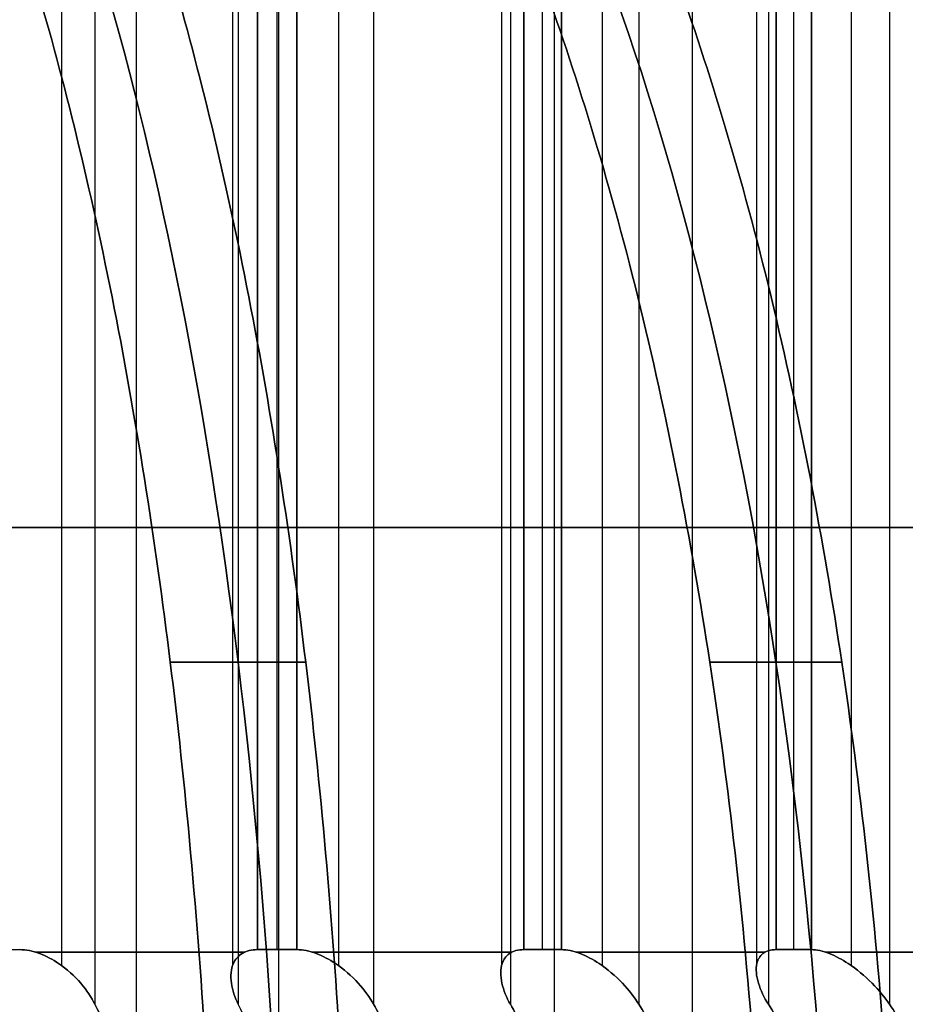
# Model space of a CAD drawing. Header units: millimetres. Extents: x -65 to 65, y -196 to 80.
# Tile 643 of 656: x 14.4 to 20.69, y 55.85 to 62.84. Entities that reach past the tile are written whole.
import ezdxf

# ---------------------------------------------------------------- set-up
doc = ezdxf.new("R2010")
doc.units = ezdxf.units.MM
doc.header["$MEASUREMENT"] = 0
doc.layers.add('IGES level 0', color=7, linetype='Continuous', true_color=0xa0a0a0)

msp = doc.modelspace()

# ---------------------------------------------------------------- linework, layer by layer
at = {"layer": 'IGES level 0'}
for p, q in [((14.9324, 79.1546, -27.0391), (14.9324, 55.8454, -27.0391)), ((14.9324, 79.1546, -27.0391), (14.9324, 55.8454, -27.0391)), ((14.9324, 79.1546, 27.0391), (14.9324, 55.8454, 27.0391)), ((14.9324, 79.1546, 27.0391), (14.9324, 55.8454, 27.0391)), ((15.9503, 79.1546, -26.4514), (15.9503, 55.8454, -26.4514)), ((15.9503, 79.1546, -26.4514), (15.9503, 55.8454, -26.4514)), ((15.9503, 79.1546, 26.4514), (15.9503, 55.8454, 26.4514)), ((15.9503, 79.1546, 26.4514), (15.9503, 55.8454, 26.4514)), ((16.9113, 79.1546, -25.8476), (16.9113, 55.8454, -25.8476)), ((16.9113, 79.1546, -25.8476), (16.9113, 55.8454, -25.8476)), ((16.9113, 79.1546, 25.8476), (16.9113, 55.8454, 25.8476)), ((16.9113, 79.1546, 25.8476), (16.9113, 55.8454, 25.8476)), ((17.8824, 79.1546, -25.1855), (17.8824, 55.8454, -25.1855)), ((17.8824, 79.1546, -25.1855), (17.8824, 55.8454, -25.1855)), ((17.8824, 79.1546, 25.1855), (17.8824, 55.8454, 25.1855)), ((17.8824, 79.1546, 25.1855), (17.8824, 55.8454, 25.1855)), ((18.7956, 79.1546, -24.5115), (18.7956, 55.8454, -24.5115)), ((18.7956, 79.1546, -24.5115), (18.7956, 55.8454, -24.5115)), ((18.7956, 79.1546, 24.5115), (18.7956, 55.8454, 24.5115)), ((18.7956, 79.1546, 24.5115), (18.7956, 55.8454, 24.5115)), ((19.7145, 79.1546, -23.7787), (19.7145, 55.8454, -23.7787)), ((19.7145, 79.1546, -23.7787), (19.7145, 55.8454, -23.7787)), ((19.7145, 79.1546, 23.7787), (19.7145, 55.8454, 23.7787)), ((19.7145, 79.1546, 23.7787), (19.7145, 55.8454, 23.7787)), ((20.5748, 79.1546, -23.0384), (20.5748, 55.8454, -23.0384)), ((20.5748, 79.1546, -23.0384), (20.5748, 55.8454, -23.0384)), ((20.5748, 79.1546, 23.0384), (20.5748, 55.8454, 23.0384)), ((20.5748, 79.1546, 23.0384), (20.5748, 55.8454, 23.0384)), ((14.6957, 78.8805, -26.8555), (14.6957, 56.1195, -26.8555)), ((14.6957, 78.8805, 26.8555), (14.6957, 56.1195, 26.8555)), ((15.9097, 78.8805, -26.1546), (15.9097, 56.1195, -26.1546)), ((15.9097, 78.8805, 26.1546), (15.9097, 56.1195, 26.1546)), ((16.6616, 78.8805, -25.6822), (16.6616, 56.1195, -25.6822)), ((16.6616, 78.8805, 25.6822), (16.6616, 56.1195, 25.6822)), ((17.8197, 78.8805, -24.8926), (17.8197, 56.1195, -24.8926)), ((17.8197, 78.8805, 24.8926), (17.8197, 56.1195, 24.8926)), ((18.5342, 78.8805, -24.3652), (18.5342, 56.1195, -24.3652)), ((18.5342, 78.8805, 24.3652), (18.5342, 56.1195, 24.3652)), ((19.6301, 78.8805, -23.4913), (19.6301, 56.1195, -23.4913)), ((19.6301, 78.8805, 23.4913), (19.6301, 56.1195, 23.4913)), ((20.3032, 78.8805, -22.912), (20.3032, 56.1195, -22.912)), ((20.3032, 78.8805, 22.912), (20.3032, 56.1195, 22.912)), ((16.0865, 78.7663, -25.9128), (16.0865, 56.2337, -25.9128)), ((16.0865, 56.2337, -25.9128), (16.0865, 78.7663, -25.9128)), ((16.0865, 78.7663, 25.9128), (16.0865, 56.2337, 25.9128)), ((16.0865, 78.7663, 25.9128), (16.0865, 56.2337, 25.9128)), ((16.227, 56.2337, -25.8251), (16.227, 78.7663, -25.8251)), ((16.227, 56.2337, 25.8251), (16.227, 78.7663, 25.8251)), ((16.367, 78.7663, -25.7366), (16.367, 56.2337, -25.7366)), ((16.367, 78.7663, -25.7366), (16.367, 56.2337, -25.7366)), ((16.367, 78.7663, 25.7366), (16.367, 56.2337, 25.7366)), ((16.367, 56.2337, 25.7366), (16.367, 78.7663, 25.7366)), ((17.978, 78.7663, -24.6382), (17.978, 56.2337, -24.6382)), ((17.978, 56.2337, -24.6382), (17.978, 78.7663, -24.6382)), ((17.978, 78.7663, 24.6382), (17.978, 56.2337, 24.6382)), ((17.978, 78.7663, 24.6382), (17.978, 56.2337, 24.6382)), ((18.1115, 56.2337, -24.5402), (18.1115, 78.7663, -24.5402)), ((18.1115, 56.2337, 24.5402), (18.1115, 78.7663, 24.5402)), ((18.2445, 78.7663, -24.4415), (18.2445, 56.2337, -24.4415)), ((18.2445, 78.7663, -24.4415), (18.2445, 56.2337, -24.4415)), ((18.2445, 78.7663, 24.4415), (18.2445, 56.2337, 24.4415)), ((18.2445, 56.2337, 24.4415), (18.2445, 78.7663, 24.4415)), ((19.7689, 78.7663, -23.2258), (19.7689, 56.2337, -23.2258)), ((19.7689, 56.2337, -23.2258), (19.7689, 78.7663, -23.2258)), ((19.7689, 78.7663, 23.2258), (19.7689, 56.2337, 23.2258)), ((19.7689, 78.7663, 23.2258), (19.7689, 56.2337, 23.2258)), ((19.8948, 56.2337, -23.1181), (19.8948, 78.7663, -23.1181)), ((19.8948, 56.2337, 23.1181), (19.8948, 78.7663, 23.1181)), ((20.02, 78.7663, -23.0098), (20.02, 56.2337, -23.0098)), ((20.02, 78.7663, -23.0098), (20.02, 56.2337, -23.0098)), ((20.02, 78.7663, 23.0098), (20.02, 56.2337, 23.0098)), ((20.02, 56.2337, 23.0098), (20.02, 78.7663, 23.0098)), ((15.2277, -70.9313, -40.2868), (15.2277, 70.9313, -40.2868)), ((15.2277, -70.9313, 40.2868), (15.2277, 70.9313, 40.2868)), ((16.2393, -70.9313, -39.8898), (16.2393, 70.9313, -39.8898)), ((16.2393, -70.9313, 39.8898), (16.2393, 70.9313, 39.8898)), ((18.1957, -70.9313, -39.0362), (18.1957, 70.9313, -39.0362)), ((18.1957, -70.9313, 39.0362), (18.1957, 70.9313, 39.0362)), ((19.1749, -70.9313, -38.5647), (19.1749, 70.9313, -38.5647)), ((19.1749, -70.9313, 38.5647), (19.1749, 70.9313, 38.5647))]:
    msp.add_line(p, q, dxfattribs=at)
at = {"layer": 'IGES level 0', "extrusion": (-2.58379e-16, 1, 0)}
msp.add_circle((0, 0, 59.2337), 27.5, dxfattribs=at)
at = {"layer": 'IGES level 0', "extrusion": (0.955573, 5.0661e-13, 0.294755)}
msp.add_arc((52.5368, -40.25), 15, 270, 315, dxfattribs=at)
at = {"layer": 'IGES level 0', "extrusion": (0.955573, -3.28878e-12, -0.294755)}
msp.add_arc((52.5368, 40.25), 15, 45, 90, dxfattribs=at)
at = {"layer": 'IGES level 0', "extrusion": (0.930874, 7.41535e-12, 0.365341)}
msp.add_arc((52.5368, -40.25), 15, 270, 315, dxfattribs=at)
at = {"layer": 'IGES level 0', "extrusion": (0.930874, 2.16886e-12, -0.365341)}
msp.add_arc((52.5368, 40.25), 15, 45, 90, dxfattribs=at)
at = {"layer": 'IGES level 0', "extrusion": (2.58379e-16, 1, -4.74635e-32)}
msp.add_arc((0, 0, 59.2337), 27.5, 90, 270, dxfattribs=at)
at = {"layer": 'IGES level 0', "extrusion": (1.82971e-10, 1, -5.94903e-10)}
msp.add_arc((0, 0, 58.277), 54.1082, 252.32425, 253.39004, dxfattribs=at)
at = {"layer": 'IGES level 0', "extrusion": (1.19562e-09, 1, 3.86492e-09)}
msp.add_arc((0, 0, 58.277), 54.1082, 106.60996, 107.67575, dxfattribs=at)
at = {"layer": 'IGES level 0', "extrusion": (3.31298e-09, 1, -8.46166e-09)}
msp.add_arc((0, 0, 58.277), 54.1082, 248.03853, 249.10433, dxfattribs=at)
at = {"layer": 'IGES level 0', "extrusion": (-9.77067e-10, 1, -2.48346e-09)}
msp.add_arc((0, 0, 58.277), 54.1082, 110.89567, 111.96147, dxfattribs=at)
at = {"layer": 'IGES level 0', "extrusion": (0, 1, 0)}
for start, end in [(117.54598, 118.16831), (237.54598, 238.16831), (237.54598, 238.16831), (121.83169, 122.45402), (233.26026, 233.8826), (228.97455, 229.59688), (130.40312, 131.02545), (130.40312, 131.02545)]:
    msp.add_arc((0, 0, 56.2337), 30.5, start, end, dxfattribs=at)
at = {"layer": 'IGES level 0', "extrusion": (-2.86445e-13, 1, 5.12691e-13)}
msp.add_arc((0, 0, 56.2159), 30.5178, 238.388, 241.612, dxfattribs=at)
at = {"layer": 'IGES level 0', "extrusion": (-1.43223e-13, 1, -2.56346e-13)}
msp.add_arc((0, 0, 56.2159), 30.5178, 118.388, 121.612, dxfattribs=at)
at = {"layer": 'IGES level 0', "extrusion": (-8.4046e-12, 1, -1.33758e-11)}
msp.add_arc((0, 0, 56.2337), 30.5, 121.83169, 122.45402, dxfattribs=at)
at = {"layer": 'IGES level 0', "extrusion": (6.6282e-13, 1, -9.72178e-13)}
msp.add_arc((0, 0, 56.2159), 30.5178, 234.10228, 237.32629, dxfattribs=at)
at = {"layer": 'IGES level 0', "extrusion": (-5.00753e-13, 1, -7.27123e-13)}
msp.add_arc((0, 0, 56.2159), 30.5178, 122.67371, 125.89772, dxfattribs=at)
at = {"layer": 'IGES level 0', "extrusion": (-9.38068e-12, 1, -1.27104e-11)}
msp.add_arc((0, 0, 56.2337), 30.5, 126.1174, 126.73974, dxfattribs=at)
msp.add_arc((0, 0, 56.2337), 30.5, 126.1174, 126.73974, dxfattribs=at)
at = {"layer": 'IGES level 0', "extrusion": (1.87614e-11, 1, -2.54207e-11)}
msp.add_arc((0, 0, 56.2337), 30.5, 233.26026, 233.8826, dxfattribs=at)
at = {"layer": 'IGES level 0', "extrusion": (-7.33616e-13, 1, 9.19926e-13)}
msp.add_arc((0, 0, 56.2159), 30.5178, 229.81657, 233.04057, dxfattribs=at)
at = {"layer": 'IGES level 0', "extrusion": (-3.66808e-13, 1, -4.59963e-13)}
msp.add_arc((0, 0, 56.2159), 30.5178, 126.95943, 130.18343, dxfattribs=at)
at = {"layer": 'IGES level 0', "extrusion": (-1.03043e-11, 1, 1.19738e-11)}
msp.add_arc((0, 0, 56.2337), 30.5, 228.97455, 229.59688, dxfattribs=at)
at = {"layer": 'IGES level 0', "extrusion": (-4.00155e-13, 1, 4.31265e-13)}
msp.add_arc((0, 0, 56.2159), 30.5178, 225.53085, 228.75486, dxfattribs=at)
at = {"layer": 'IGES level 0', "extrusion": (-1.96991e-13, 1, -2.1839e-13)}
msp.add_arc((0, 0, 56.2159), 30.5178, 131.24514, 134.46915, dxfattribs=at)
at = {"layer": 'IGES level 0'}
for points, knots in [([(15.8076, 52.5368, -52.9404), (15.8076, 53.4624, -52.9404), (15.7804, 54.4732, -52.8532), (15.663, 56.4529, -52.4773), (15.5728, 57.4217, -52.1886), (15.3615, 59.132, -51.5124), (15.2209, 60.031, -51.0626), (14.8865, 61.7093, -49.9921), (14.6926, 62.4887, -49.3715), (14.4973, 63.1434, -48.7465)], [-8.886527, -8.886527, -8.886527, -8.886527, -8.608847, -8.608847, -8.331167, -8.331167, -8.053476, -8.053476, -7.775785, -7.775785, -7.775785, -7.775785]), ([(14.4973, 63.1434, 48.7465), (14.6926, 62.4887, 49.3715), (14.8865, 61.7093, 49.9921), (15.2209, 60.031, 51.0626), (15.3615, 59.132, 51.5124), (15.5728, 57.4217, 52.1886), (15.663, 56.4529, 52.4773), (15.7804, 54.4732, 52.8532), (15.8076, 53.4624, 52.9404), (15.8076, 52.5368, 52.9404)], [-1.110742, -1.110742, -1.110742, -1.110742, -0.833051, -0.833051, -0.55536, -0.55536, -0.27768, -0.27768, 0, 0, 0, 0]), ([(15.8076, 52.5368, -52.9404), (15.8076, 53.4624, -52.9404), (15.7804, 54.4732, -52.8532), (15.663, 56.4529, -52.4773), (15.5728, 57.4217, -52.1886), (15.3615, 59.132, -51.5124), (15.2209, 60.031, -51.0626), (14.8865, 61.7093, -49.9921), (14.6926, 62.4887, -49.3715), (14.4973, 63.1434, -48.7465)], [-8.886527, -8.886527, -8.886527, -8.886527, -8.608847, -8.608847, -8.331167, -8.331167, -8.053476, -8.053476, -7.775785, -7.775785, -7.775785, -7.775785]), ([(14.4973, 63.1434, 48.7465), (14.6926, 62.4887, 49.3715), (14.8865, 61.7093, 49.9921), (15.2209, 60.031, 51.0626), (15.3615, 59.132, 51.5124), (15.5728, 57.4217, 52.1886), (15.663, 56.4529, 52.4773), (15.7804, 54.4732, 52.8532), (15.8076, 53.4624, 52.9404), (15.8076, 52.5368, 52.9404)], [-1.110742, -1.110742, -1.110742, -1.110742, -0.833051, -0.833051, -0.55536, -0.55536, -0.27768, -0.27768, 0, 0, 0, 0]), ([(15.4817, 63.1434, -48.4429), (15.6724, 62.4887, -49.0692), (15.8618, 61.7093, -49.6913), (16.1884, 60.031, -50.7642), (16.3257, 59.132, -51.215), (16.5321, 57.4217, -51.8927), (16.6202, 56.4529, -52.182), (16.7349, 54.4732, -52.5588), (16.7615, 53.4624, -52.6461), (16.7615, 52.5368, -52.6461)], [-1.110742, -1.110742, -1.110742, -1.110742, -0.833051, -0.833051, -0.55536, -0.55536, -0.27768, -0.27768, 0, 0, 0, 0]), ([(16.7615, 52.5368, 52.6461), (16.7615, 53.4624, 52.6461), (16.7349, 54.4732, 52.5588), (16.6202, 56.4529, 52.182), (16.5321, 57.4217, 51.8927), (16.3257, 59.132, 51.215), (16.1884, 60.031, 50.7642), (15.8618, 61.7093, 49.6913), (15.6724, 62.4887, 49.0692), (15.4817, 63.1434, 48.4429)], [-8.886527, -8.886527, -8.886527, -8.886527, -8.608847, -8.608847, -8.331167, -8.331167, -8.053476, -8.053476, -7.775785, -7.775785, -7.775785, -7.775785]), ([(15.4817, 63.1434, -48.4429), (15.6724, 62.4887, -49.0692), (15.8618, 61.7093, -49.6913), (16.1884, 60.031, -50.7642), (16.3257, 59.132, -51.215), (16.5321, 57.4217, -51.8927), (16.6202, 56.4529, -52.182), (16.7349, 54.4732, -52.5588), (16.7615, 53.4624, -52.6461), (16.7615, 52.5368, -52.6461)], [-1.110742, -1.110742, -1.110742, -1.110742, -0.833051, -0.833051, -0.55536, -0.55536, -0.27768, -0.27768, 0, 0, 0, 0]), ([(16.7615, 52.5368, 52.6461), (16.7615, 53.4624, 52.6461), (16.7349, 54.4732, 52.5588), (16.6202, 56.4529, 52.182), (16.5321, 57.4217, 51.8927), (16.3257, 59.132, 51.215), (16.1884, 60.031, 50.7642), (15.8618, 61.7093, 49.6913), (15.6724, 62.4887, 49.0692), (15.4817, 63.1434, 48.4429)], [-8.886527, -8.886527, -8.886527, -8.886527, -8.608847, -8.608847, -8.331167, -8.331167, -8.053476, -8.053476, -7.775785, -7.775785, -7.775785, -7.775785]), ([(19.7197, 52.5368, -51.611), (19.7197, 53.4624, -51.611), (19.686, 54.4732, -51.5261), (19.5408, 56.4529, -51.1601), (19.4293, 57.4217, -50.8789), (19.168, 59.132, -50.2204), (18.9943, 60.031, -49.7823), (18.5808, 61.7093, -48.7399), (18.341, 62.4887, -48.1354), (18.0996, 63.1434, -47.5268)], [-8.886527, -8.886527, -8.886527, -8.886527, -8.608847, -8.608847, -8.331167, -8.331167, -8.053476, -8.053476, -7.775785, -7.775785, -7.775785, -7.775785]), ([(18.0996, 63.1434, 47.5268), (18.341, 62.4887, 48.1354), (18.5808, 61.7093, 48.7399), (18.9943, 60.031, 49.7823), (19.168, 59.132, 50.2204), (19.4293, 57.4217, 50.8789), (19.5408, 56.4529, 51.1601), (19.686, 54.4732, 51.5261), (19.7197, 53.4624, 51.611), (19.7197, 52.5368, 51.611)], [-1.110742, -1.110742, -1.110742, -1.110742, -0.833051, -0.833051, -0.55536, -0.55536, -0.27768, -0.27768, 0, 0, 0, 0]), ([(19.7197, 52.5368, -51.611), (19.7197, 53.4624, -51.611), (19.686, 54.4732, -51.5261), (19.5408, 56.4529, -51.1601), (19.4293, 57.4217, -50.8789), (19.168, 59.132, -50.2204), (18.9943, 60.031, -49.7823), (18.5808, 61.7093, -48.7399), (18.341, 62.4887, -48.1354), (18.0996, 63.1434, -47.5268)], [-8.886527, -8.886527, -8.886527, -8.886527, -8.608847, -8.608847, -8.331167, -8.331167, -8.053476, -8.053476, -7.775785, -7.775785, -7.775785, -7.775785]), ([(18.0996, 63.1434, 47.5268), (18.341, 62.4887, 48.1354), (18.5808, 61.7093, 48.7399), (18.9943, 60.031, 49.7823), (19.168, 59.132, 50.2204), (19.4293, 57.4217, 50.8789), (19.5408, 56.4529, 51.1601), (19.686, 54.4732, 51.5261), (19.7197, 53.4624, 51.611), (19.7197, 52.5368, 51.611)], [-1.110742, -1.110742, -1.110742, -1.110742, -0.833051, -0.833051, -0.55536, -0.55536, -0.27768, -0.27768, 0, 0, 0, 0]), ([(19.0585, 63.1434, -47.1505), (19.2955, 62.4887, -47.7608), (19.5309, 61.7093, -48.367), (19.9368, 60.031, -49.4124), (20.1074, 59.132, -49.8517), (20.3638, 57.4217, -50.5121), (20.4733, 56.4529, -50.7941), (20.6158, 54.4732, -51.1612), (20.6489, 53.4624, -51.2463), (20.6489, 52.5368, -51.2463)], [-1.110742, -1.110742, -1.110742, -1.110742, -0.833051, -0.833051, -0.55536, -0.55536, -0.27768, -0.27768, 0, 0, 0, 0]), ([(20.6489, 52.5368, 51.2463), (20.6489, 53.4624, 51.2463), (20.6158, 54.4732, 51.1612), (20.4733, 56.4529, 50.7941), (20.3638, 57.4217, 50.5121), (20.1074, 59.132, 49.8517), (19.9368, 60.031, 49.4124), (19.5309, 61.7093, 48.367), (19.2955, 62.4887, 47.7608), (19.0585, 63.1434, 47.1505)], [-8.886527, -8.886527, -8.886527, -8.886527, -8.608847, -8.608847, -8.331167, -8.331167, -8.053476, -8.053476, -7.775785, -7.775785, -7.775785, -7.775785]), ([(19.0585, 63.1434, -47.1505), (19.2955, 62.4887, -47.7608), (19.5309, 61.7093, -48.367), (19.9368, 60.031, -49.4124), (20.1074, 59.132, -49.8517), (20.3638, 57.4217, -50.5121), (20.4733, 56.4529, -50.7941), (20.6158, 54.4732, -51.1612), (20.6489, 53.4624, -51.2463), (20.6489, 52.5368, -51.2463)], [-1.110742, -1.110742, -1.110742, -1.110742, -0.833051, -0.833051, -0.55536, -0.55536, -0.27768, -0.27768, 0, 0, 0, 0]), ([(20.6489, 52.5368, 51.2463), (20.6489, 53.4624, 51.2463), (20.6158, 54.4732, 51.1612), (20.4733, 56.4529, 50.7941), (20.3638, 57.4217, 50.5121), (20.1074, 59.132, 49.8517), (19.9368, 60.031, 49.4124), (19.5309, 61.7093, 48.367), (19.2955, 62.4887, 47.7608), (19.0585, 63.1434, 47.1505)], [-8.886527, -8.886527, -8.886527, -8.886527, -8.608847, -8.608847, -8.331167, -8.331167, -8.053476, -8.053476, -7.775785, -7.775785, -7.775785, -7.775785]), ([(14.3979, 56.2337, -26.8877), (14.4413, 56.2337, -26.8645), (14.4905, 56.2239, -26.8491), (14.5868, 56.1883, -26.8374), (14.6339, 56.1626, -26.841), (14.7327, 56.0959, -26.8631), (14.7869, 56.0468, -26.8894), (14.874, 55.9455, -26.9569), (14.9081, 55.8937, -26.9973), (14.9324, 55.8454, -27.0391)], [-0.22067703, -0.22067703, -0.22067703, -0.22067703, -0.20591926, -0.20591926, -0.19116149, -0.19116149, -0.16955384, -0.16955384, -0.14922178, -0.14922178, -0.14922178, -0.14922178]), ([(14.9324, 55.8454, 27.0391), (14.9081, 55.8937, 26.9973), (14.874, 55.9455, 26.9569), (14.7869, 56.0468, 26.8894), (14.7327, 56.0959, 26.8631), (14.6339, 56.1626, 26.841), (14.5868, 56.1883, 26.8374), (14.4905, 56.2239, 26.8491), (14.4413, 56.2337, 26.8645), (14.3979, 56.2337, 26.8877)], [-0.29213228, -0.29213228, -0.29213228, -0.29213228, -0.27180022, -0.27180022, -0.25019256, -0.25019256, -0.2354348, -0.2354348, -0.22067703, -0.22067703, -0.22067703, -0.22067703]), ([(14.3979, 56.2337, -26.8877), (14.4413, 56.2337, -26.8645), (14.4905, 56.2239, -26.8491), (14.5868, 56.1883, -26.8374), (14.6339, 56.1626, -26.841), (14.7327, 56.0959, -26.8631), (14.7869, 56.0468, -26.8894), (14.874, 55.9455, -26.9569), (14.9081, 55.8937, -26.9973), (14.9324, 55.8454, -27.0391)], [-0.22067703, -0.22067703, -0.22067703, -0.22067703, -0.20591926, -0.20591926, -0.19116149, -0.19116149, -0.16955384, -0.16955384, -0.14922178, -0.14922178, -0.14922178, -0.14922178]), ([(14.9324, 55.8454, 27.0391), (14.9081, 55.8937, 26.9973), (14.874, 55.9455, 26.9569), (14.7869, 56.0468, 26.8894), (14.7327, 56.0959, 26.8631), (14.6339, 56.1626, 26.841), (14.5868, 56.1883, 26.8374), (14.4905, 56.2239, 26.8491), (14.4413, 56.2337, 26.8645), (14.3979, 56.2337, 26.8877)], [-0.29213228, -0.29213228, -0.29213228, -0.29213228, -0.27180022, -0.27180022, -0.25019256, -0.25019256, -0.2354348, -0.2354348, -0.22067703, -0.22067703, -0.22067703, -0.22067703]), ([(15.9503, 55.8454, -26.4514), (15.9263, 55.8937, -26.4094), (15.9084, 55.9455, -26.3598), (15.8934, 56.0468, -26.2505), (15.8978, 56.0959, -26.1904), (15.9281, 56.1626, -26.0938), (15.9485, 56.1883, -26.0513), (16.0067, 56.2239, -25.9737), (16.0447, 56.2337, -25.9388), (16.0865, 56.2337, -25.9128)], [-0.29213228, -0.29213228, -0.29213228, -0.29213228, -0.27180022, -0.27180022, -0.25019256, -0.25019256, -0.2354348, -0.2354348, -0.22067703, -0.22067703, -0.22067703, -0.22067703]), ([(16.0865, 56.2337, 25.9128), (16.0447, 56.2337, 25.9388), (16.0067, 56.2239, 25.9737), (15.9485, 56.1883, 26.0513), (15.9281, 56.1626, 26.0938), (15.8978, 56.0959, 26.1904), (15.8934, 56.0468, 26.2505), (15.9084, 55.9455, 26.3598), (15.9263, 55.8937, 26.4094), (15.9503, 55.8454, 26.4514)], [-0.22067703, -0.22067703, -0.22067703, -0.22067703, -0.20591926, -0.20591926, -0.19116149, -0.19116149, -0.16955384, -0.16955384, -0.14922178, -0.14922178, -0.14922178, -0.14922178]), ([(15.9503, 55.8454, -26.4514), (15.9263, 55.8937, -26.4094), (15.9084, 55.9455, -26.3598), (15.8934, 56.0468, -26.2505), (15.8978, 56.0959, -26.1904), (15.9281, 56.1626, -26.0938), (15.9485, 56.1883, -26.0513), (16.0067, 56.2239, -25.9737), (16.0447, 56.2337, -25.9388), (16.0865, 56.2337, -25.9128)], [-0.29213228, -0.29213228, -0.29213228, -0.29213228, -0.27180022, -0.27180022, -0.25019256, -0.25019256, -0.2354348, -0.2354348, -0.22067703, -0.22067703, -0.22067703, -0.22067703]), ([(16.0865, 56.2337, 25.9128), (16.0447, 56.2337, 25.9388), (16.0067, 56.2239, 25.9737), (15.9485, 56.1883, 26.0513), (15.9281, 56.1626, 26.0938), (15.8978, 56.0959, 26.1904), (15.8934, 56.0468, 26.2505), (15.9084, 55.9455, 26.3598), (15.9263, 55.8937, 26.4094), (15.9503, 55.8454, 26.4514)], [-0.22067703, -0.22067703, -0.22067703, -0.22067703, -0.20591926, -0.20591926, -0.19116149, -0.19116149, -0.16955384, -0.16955384, -0.14922178, -0.14922178, -0.14922178, -0.14922178]), ([(16.367, 56.2337, -25.7366), (16.4085, 56.2337, -25.7102), (16.4565, 56.2239, -25.6911), (16.5516, 56.1883, -25.6723), (16.5988, 56.1626, -25.6724), (16.699, 56.0959, -25.687), (16.755, 56.0468, -25.7092), (16.8469, 55.9455, -25.77), (16.8839, 55.8937, -25.8077), (16.9113, 55.8454, -25.8476)], [-0.22067703, -0.22067703, -0.22067703, -0.22067703, -0.20591926, -0.20591926, -0.19116149, -0.19116149, -0.16955384, -0.16955384, -0.14922178, -0.14922178, -0.14922178, -0.14922178]), ([(16.9113, 55.8454, 25.8476), (16.8839, 55.8937, 25.8077), (16.8469, 55.9455, 25.77), (16.755, 56.0468, 25.7092), (16.699, 56.0959, 25.687), (16.5988, 56.1626, 25.6724), (16.5516, 56.1883, 25.6723), (16.4565, 56.2239, 25.6911), (16.4085, 56.2337, 25.7102), (16.367, 56.2337, 25.7366)], [-0.29213228, -0.29213228, -0.29213228, -0.29213228, -0.27180022, -0.27180022, -0.25019256, -0.25019256, -0.2354348, -0.2354348, -0.22067703, -0.22067703, -0.22067703, -0.22067703]), ([(16.367, 56.2337, -25.7366), (16.4085, 56.2337, -25.7102), (16.4565, 56.2239, -25.6911), (16.5516, 56.1883, -25.6723), (16.5988, 56.1626, -25.6724), (16.699, 56.0959, -25.687), (16.755, 56.0468, -25.7092), (16.8469, 55.9455, -25.77), (16.8839, 55.8937, -25.8077), (16.9113, 55.8454, -25.8476)], [-0.22067703, -0.22067703, -0.22067703, -0.22067703, -0.20591926, -0.20591926, -0.19116149, -0.19116149, -0.16955384, -0.16955384, -0.14922178, -0.14922178, -0.14922178, -0.14922178]), ([(16.9113, 55.8454, 25.8476), (16.8839, 55.8937, 25.8077), (16.8469, 55.9455, 25.77), (16.755, 56.0468, 25.7092), (16.699, 56.0959, 25.687), (16.5988, 56.1626, 25.6724), (16.5516, 56.1883, 25.6723), (16.4565, 56.2239, 25.6911), (16.4085, 56.2337, 25.7102), (16.367, 56.2337, 25.7366)], [-0.29213228, -0.29213228, -0.29213228, -0.29213228, -0.27180022, -0.27180022, -0.25019256, -0.25019256, -0.2354348, -0.2354348, -0.22067703, -0.22067703, -0.22067703, -0.22067703]), ([(17.8824, 55.8454, -25.1855), (17.8553, 55.8937, -25.1454), (17.8338, 55.9455, -25.0972), (17.8107, 56.0468, -24.9894), (17.8105, 56.0959, -24.9291), (17.8335, 56.1626, -24.8306), (17.8507, 56.1883, -24.7866), (17.903, 56.2239, -24.7049), (17.9382, 56.2337, -24.6672), (17.978, 56.2337, -24.6382)], [-0.29213228, -0.29213228, -0.29213228, -0.29213228, -0.27180022, -0.27180022, -0.25019256, -0.25019256, -0.2354348, -0.2354348, -0.22067703, -0.22067703, -0.22067703, -0.22067703]), ([(17.978, 56.2337, 24.6382), (17.9382, 56.2337, 24.6672), (17.903, 56.2239, 24.7049), (17.8507, 56.1883, 24.7866), (17.8335, 56.1626, 24.8306), (17.8105, 56.0959, 24.9291), (17.8107, 56.0468, 24.9894), (17.8338, 55.9455, 25.0972), (17.8553, 55.8937, 25.1454), (17.8824, 55.8454, 25.1855)], [-0.22067703, -0.22067703, -0.22067703, -0.22067703, -0.20591926, -0.20591926, -0.19116149, -0.19116149, -0.16955384, -0.16955384, -0.14922178, -0.14922178, -0.14922178, -0.14922178]), ([(17.8824, 55.8454, -25.1855), (17.8553, 55.8937, -25.1454), (17.8338, 55.9455, -25.0972), (17.8107, 56.0468, -24.9894), (17.8105, 56.0959, -24.9291), (17.8335, 56.1626, -24.8306), (17.8507, 56.1883, -24.7866), (17.903, 56.2239, -24.7049), (17.9382, 56.2337, -24.6672), (17.978, 56.2337, -24.6382)], [-0.29213228, -0.29213228, -0.29213228, -0.29213228, -0.27180022, -0.27180022, -0.25019256, -0.25019256, -0.2354348, -0.2354348, -0.22067703, -0.22067703, -0.22067703, -0.22067703]), ([(17.978, 56.2337, 24.6382), (17.9382, 56.2337, 24.6672), (17.903, 56.2239, 24.7049), (17.8507, 56.1883, 24.7866), (17.8335, 56.1626, 24.8306), (17.8105, 56.0959, 24.9291), (17.8107, 56.0468, 24.9894), (17.8338, 55.9455, 25.0972), (17.8553, 55.8937, 25.1454), (17.8824, 55.8454, 25.1855)], [-0.22067703, -0.22067703, -0.22067703, -0.22067703, -0.20591926, -0.20591926, -0.19116149, -0.19116149, -0.16955384, -0.16955384, -0.14922178, -0.14922178, -0.14922178, -0.14922178]), ([(18.2445, 56.2337, -24.4415), (18.2839, 56.2337, -24.4121), (18.3303, 56.2239, -24.3895), (18.4238, 56.1883, -24.3636), (18.4709, 56.1626, -24.3602), (18.5719, 56.0959, -24.3673), (18.6294, 56.0468, -24.3852), (18.7256, 55.9455, -24.439), (18.7653, 55.8937, -24.4738), (18.7956, 55.8454, -24.5115)], [-0.22067703, -0.22067703, -0.22067703, -0.22067703, -0.20591926, -0.20591926, -0.19116149, -0.19116149, -0.16955384, -0.16955384, -0.14922178, -0.14922178, -0.14922178, -0.14922178]), ([(18.7956, 55.8454, 24.5115), (18.7653, 55.8937, 24.4738), (18.7256, 55.9455, 24.439), (18.6294, 56.0468, 24.3852), (18.5719, 56.0959, 24.3673), (18.4709, 56.1626, 24.3602), (18.4238, 56.1883, 24.3636), (18.3303, 56.2239, 24.3895), (18.2839, 56.2337, 24.4121), (18.2445, 56.2337, 24.4415)], [-0.29213228, -0.29213228, -0.29213228, -0.29213228, -0.27180022, -0.27180022, -0.25019256, -0.25019256, -0.2354348, -0.2354348, -0.22067703, -0.22067703, -0.22067703, -0.22067703]), ([(18.2445, 56.2337, -24.4415), (18.2839, 56.2337, -24.4121), (18.3303, 56.2239, -24.3895), (18.4238, 56.1883, -24.3636), (18.4709, 56.1626, -24.3602), (18.5719, 56.0959, -24.3673), (18.6294, 56.0468, -24.3852), (18.7256, 55.9455, -24.439), (18.7653, 55.8937, -24.4738), (18.7956, 55.8454, -24.5115)], [-0.22067703, -0.22067703, -0.22067703, -0.22067703, -0.20591926, -0.20591926, -0.19116149, -0.19116149, -0.16955384, -0.16955384, -0.14922178, -0.14922178, -0.14922178, -0.14922178]), ([(18.7956, 55.8454, 24.5115), (18.7653, 55.8937, 24.4738), (18.7256, 55.9455, 24.439), (18.6294, 56.0468, 24.3852), (18.5719, 56.0959, 24.3673), (18.4709, 56.1626, 24.3602), (18.4238, 56.1883, 24.3636), (18.3303, 56.2239, 24.3895), (18.2839, 56.2337, 24.4121), (18.2445, 56.2337, 24.4415)], [-0.29213228, -0.29213228, -0.29213228, -0.29213228, -0.27180022, -0.27180022, -0.25019256, -0.25019256, -0.2354348, -0.2354348, -0.22067703, -0.22067703, -0.22067703, -0.22067703]), ([(19.7145, 55.8454, -23.7787), (19.6845, 55.8937, -23.7408), (19.6594, 55.9455, -23.6943), (19.6284, 56.0468, -23.5885), (19.6237, 56.0959, -23.5284), (19.6392, 56.1626, -23.4284), (19.6531, 56.1883, -23.3833), (19.6991, 56.2239, -23.2979), (19.7315, 56.2337, -23.2577), (19.7689, 56.2337, -23.2258)], [-0.29213228, -0.29213228, -0.29213228, -0.29213228, -0.27180022, -0.27180022, -0.25019256, -0.25019256, -0.2354348, -0.2354348, -0.22067703, -0.22067703, -0.22067703, -0.22067703]), ([(19.7689, 56.2337, 23.2258), (19.7315, 56.2337, 23.2577), (19.6991, 56.2239, 23.2979), (19.6531, 56.1883, 23.3833), (19.6392, 56.1626, 23.4284), (19.6237, 56.0959, 23.5284), (19.6284, 56.0468, 23.5885), (19.6594, 55.9455, 23.6943), (19.6845, 55.8937, 23.7408), (19.7145, 55.8454, 23.7787)], [-0.22067703, -0.22067703, -0.22067703, -0.22067703, -0.20591926, -0.20591926, -0.19116149, -0.19116149, -0.16955384, -0.16955384, -0.14922178, -0.14922178, -0.14922178, -0.14922178]), ([(19.7145, 55.8454, -23.7787), (19.6845, 55.8937, -23.7408), (19.6594, 55.9455, -23.6943), (19.6284, 56.0468, -23.5885), (19.6237, 56.0959, -23.5284), (19.6392, 56.1626, -23.4284), (19.6531, 56.1883, -23.3833), (19.6991, 56.2239, -23.2979), (19.7315, 56.2337, -23.2577), (19.7689, 56.2337, -23.2258)], [-0.29213228, -0.29213228, -0.29213228, -0.29213228, -0.27180022, -0.27180022, -0.25019256, -0.25019256, -0.2354348, -0.2354348, -0.22067703, -0.22067703, -0.22067703, -0.22067703]), ([(19.7689, 56.2337, 23.2258), (19.7315, 56.2337, 23.2577), (19.6991, 56.2239, 23.2979), (19.6531, 56.1883, 23.3833), (19.6392, 56.1626, 23.4284), (19.6237, 56.0959, 23.5284), (19.6284, 56.0468, 23.5885), (19.6594, 55.9455, 23.6943), (19.6845, 55.8937, 23.7408), (19.7145, 55.8454, 23.7787)], [-0.22067703, -0.22067703, -0.22067703, -0.22067703, -0.20591926, -0.20591926, -0.19116149, -0.19116149, -0.16955384, -0.16955384, -0.14922178, -0.14922178, -0.14922178, -0.14922178]), ([(20.02, 56.2337, -23.0098), (20.0571, 56.2337, -22.9775), (20.1017, 56.2239, -22.9515), (20.193, 56.1883, -22.9187), (20.2397, 56.1626, -22.9117), (20.3409, 56.0959, -22.9112), (20.3996, 56.0468, -22.9248), (20.4996, 55.9455, -22.9713), (20.5418, 55.8937, -23.003), (20.5748, 55.8454, -23.0384)], [-0.22067703, -0.22067703, -0.22067703, -0.22067703, -0.20591926, -0.20591926, -0.19116149, -0.19116149, -0.16955384, -0.16955384, -0.14922178, -0.14922178, -0.14922178, -0.14922178]), ([(20.5748, 55.8454, 23.0384), (20.5418, 55.8937, 23.003), (20.4996, 55.9455, 22.9713), (20.3996, 56.0468, 22.9248), (20.3409, 56.0959, 22.9112), (20.2397, 56.1626, 22.9117), (20.193, 56.1883, 22.9187), (20.1017, 56.2239, 22.9515), (20.0571, 56.2337, 22.9775), (20.02, 56.2337, 23.0098)], [-0.29213228, -0.29213228, -0.29213228, -0.29213228, -0.27180022, -0.27180022, -0.25019256, -0.25019256, -0.2354348, -0.2354348, -0.22067703, -0.22067703, -0.22067703, -0.22067703]), ([(20.02, 56.2337, -23.0098), (20.0571, 56.2337, -22.9775), (20.1017, 56.2239, -22.9515), (20.193, 56.1883, -22.9187), (20.2397, 56.1626, -22.9117), (20.3409, 56.0959, -22.9112), (20.3996, 56.0468, -22.9248), (20.4996, 55.9455, -22.9713), (20.5418, 55.8937, -23.003), (20.5748, 55.8454, -23.0384)], [-0.22067703, -0.22067703, -0.22067703, -0.22067703, -0.20591926, -0.20591926, -0.19116149, -0.19116149, -0.16955384, -0.16955384, -0.14922178, -0.14922178, -0.14922178, -0.14922178]), ([(20.5748, 55.8454, 23.0384), (20.5418, 55.8937, 23.003), (20.4996, 55.9455, 22.9713), (20.3996, 56.0468, 22.9248), (20.3409, 56.0959, 22.9112), (20.2397, 56.1626, 22.9117), (20.193, 56.1883, 22.9187), (20.1017, 56.2239, 22.9515), (20.0571, 56.2337, 22.9775), (20.02, 56.2337, 23.0098)], [-0.29213228, -0.29213228, -0.29213228, -0.29213228, -0.27180022, -0.27180022, -0.25019256, -0.25019256, -0.2354348, -0.2354348, -0.22067703, -0.22067703, -0.22067703, -0.22067703])]:
    msp.add_open_spline(points, degree=3, knots=knots, dxfattribs=at)
for points, weights in [([(13.929, 55.8454, -27.5694), (14.4757, 54.5762, -28.7152), (15.0692, 53.1982, -29.9592)], [1.90083946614, 1.90092710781, 1.89780356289]), ([(15.0692, 53.1982, 29.9592), (14.4757, 54.5762, 28.7152), (13.929, 55.8454, 27.5694)], [1.89780356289, 1.90092710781, 1.90083946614]), ([(13.929, 55.8454, -27.5694), (14.4757, 54.5762, -28.7152), (15.0692, 53.1982, -29.9592)], [1.90083946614, 1.90092710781, 1.89780356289]), ([(15.0692, 53.1982, 29.9592), (14.4757, 54.5762, 28.7152), (13.929, 55.8454, 27.5694)], [1.89780356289, 1.90092710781, 1.90083946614]), ([(16.2647, 53.1982, -29.3273), (15.5712, 54.5762, -28.1362), (14.9324, 55.8454, -27.0391)], [1.89780356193, 1.90092710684, 1.90083946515]), ([(14.9324, 55.8454, 27.0391), (15.5712, 54.5762, 28.1362), (16.2647, 53.1982, 29.3273)], [1.90083946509, 1.90092710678, 1.89780356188]), ([(16.2647, 53.1982, -29.3273), (15.5712, 54.5762, -28.1362), (14.9324, 55.8454, -27.0391)], [1.89780356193, 1.90092710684, 1.90083946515]), ([(14.9324, 55.8454, 27.0391), (15.5712, 54.5762, 28.1362), (16.2647, 53.1982, 29.3273)], [1.90083946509, 1.90092710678, 1.89780356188]), ([(17.2659, 53.1982, 28.7493), (16.5811, 54.5762, 27.5531), (15.9503, 55.8454, 26.4514)], [1.8978035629, 1.90092710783, 1.90083946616]), ([(17.2659, 53.1982, 28.7493), (16.5811, 54.5762, 27.5531), (15.9503, 55.8454, 26.4514)], [1.8978035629, 1.90092710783, 1.90083946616]), ([(18.4108, 53.1982, -28.0299), (17.6303, 54.5762, -26.8939), (16.9113, 55.8454, -25.8476)], [1.89780356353, 1.90092710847, 1.90083946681]), ([(16.9113, 55.8454, 25.8476), (17.6303, 54.5762, 26.8939), (18.4108, 53.1982, 28.0299)], [1.90083946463, 1.90092710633, 1.89780356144]), ([(18.4108, 53.1982, -28.0299), (17.6303, 54.5762, -26.8939), (16.9113, 55.8454, -25.8476)], [1.89780356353, 1.90092710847, 1.90083946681]), ([(16.9113, 55.8454, 25.8476), (17.6303, 54.5762, 26.8939), (18.4108, 53.1982, 28.0299)], [1.90083946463, 1.90092710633, 1.89780356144]), ([(17.8824, 55.8454, -25.1855), (18.5938, 54.5762, -26.237), (19.366, 53.1982, -27.3786)], [1.90083946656, 1.90092710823, 1.8978035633]), ([(19.366, 53.1982, 27.3786), (18.5938, 54.5762, 26.237), (17.8824, 55.8454, 25.1855)], [1.89780356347, 1.90092710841, 1.90083946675]), ([(17.8824, 55.8454, -25.1855), (18.5938, 54.5762, -26.237), (19.366, 53.1982, -27.3786)], [1.90083946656, 1.90092710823, 1.8978035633]), ([(19.366, 53.1982, 27.3786), (18.5938, 54.5762, 26.237), (17.8824, 55.8454, 25.1855)], [1.89780356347, 1.90092710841, 1.90083946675]), ([(20.454, 53.1982, -26.5756), (19.5907, 54.5762, -25.5012), (18.7956, 55.8454, -24.5115)], [1.89780356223, 1.90092710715, 1.90083946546]), ([(18.7956, 55.8454, 24.5115), (19.5907, 54.5762, 25.5012), (20.454, 53.1982, 26.5756)], [1.90083946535, 1.90092710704, 1.89780356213]), ([(20.454, 53.1982, -26.5756), (19.5907, 54.5762, -25.5012), (18.7956, 55.8454, -24.5115)], [1.89780356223, 1.90092710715, 1.90083946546]), ([(18.7956, 55.8454, 24.5115), (19.5907, 54.5762, 25.5012), (20.454, 53.1982, 26.5756)], [1.90083946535, 1.90092710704, 1.89780356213]), ([(19.7145, 55.8454, -23.7787), (20.5025, 54.5762, -24.7741), (21.3579, 53.1982, -25.8548)], [1.90083946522, 1.90092710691, 1.89780356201]), ([(21.3579, 53.1982, 25.8548), (20.5025, 54.5762, 24.7741), (19.7145, 55.8454, 23.7787)], [1.89780356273, 1.90092710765, 1.90083946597]), ([(19.7145, 55.8454, -23.7787), (20.5025, 54.5762, -24.7741), (21.3579, 53.1982, -25.8548)], [1.90083946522, 1.90092710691, 1.89780356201]), ([(21.3579, 53.1982, 25.8548), (20.5025, 54.5762, 24.7741), (19.7145, 55.8454, 23.7787)], [1.89780356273, 1.90092710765, 1.90083946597]), ([(22.3828, 53.1982, -24.9728), (21.4417, 54.5762, -23.9659), (20.5748, 55.8454, -23.0384)], [1.89780356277, 1.9009271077, 1.90083946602]), ([(20.5748, 55.8454, 23.0384), (21.4417, 54.5762, 23.9659), (22.3828, 53.1982, 24.9728)], [1.90083946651, 1.90092710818, 1.89780356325]), ([(22.3828, 53.1982, -24.9728), (21.4417, 54.5762, -23.9659), (20.5748, 55.8454, -23.0384)], [1.89780356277, 1.9009271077, 1.90083946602]), ([(20.5748, 55.8454, 23.0384), (21.4417, 54.5762, 23.9659), (22.3828, 53.1982, 24.9728)], [1.90083946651, 1.90092710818, 1.89780356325])]:
    msp.add_rational_spline(points, weights, degree=2, dxfattribs=at)

doc.saveas('drawing.dxf')
